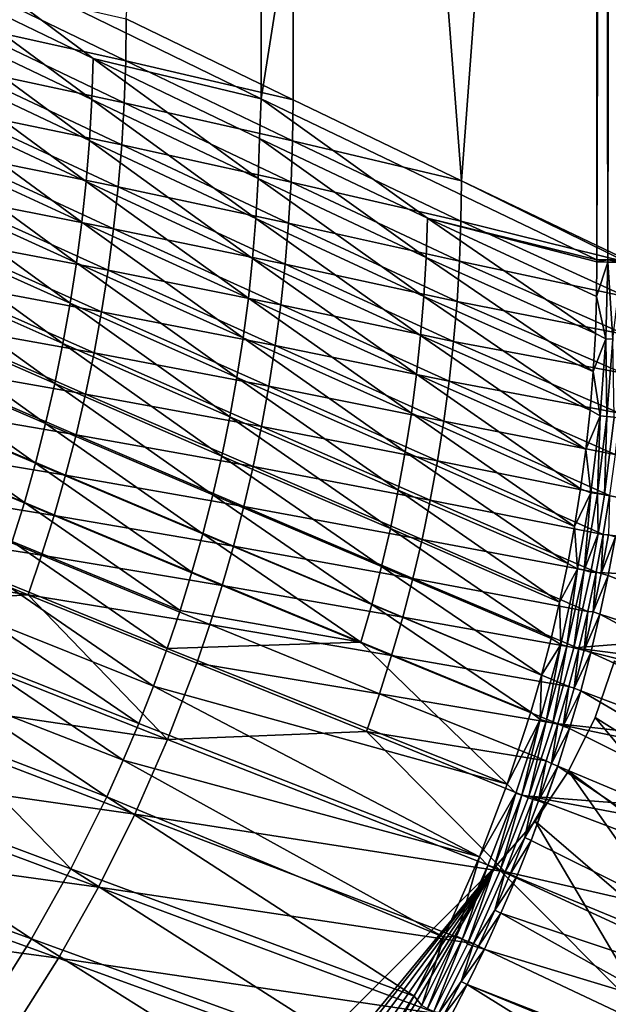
# Model space of a CAD drawing. Header units: metres. Extents: x -901 to 901, y -486 to 401.
# Tile 295 of 375: x 787 to 838, y -265 to -180. Entities that reach past the tile are written whole.
import ezdxf

# ---------------------------------------------------------------- set-up
doc = ezdxf.new("R2010")
doc.units = ezdxf.units.M

msp = doc.modelspace()

# ---------------------------------------------------------------- linework, layer by layer
at = {"layer": 'top0'}
for points in [[(807.81427, -186.512253, -84.510384), (807.810669, -0.734328, -84.516914), (779.062195, -172.484192, -137.240234)], [(796.040344, -179.513977, -112.212044), (810.437317, -0.734328, -85.966187), (810.593323, -186.585587, -85.683578)], [(837.088196, -0.734328, -32.084431), (807.810669, -0.734328, -84.516914), (807.81427, -186.512253, -84.510384)], [(837.088196, -200.543762, -32.084431), (837.088196, -0.734328, -32.084431), (807.81427, -186.512253, -84.510384)], [(810.437317, -0.734328, -85.966187), (825.280334, -193.659042, -59.229591), (810.593323, -186.585587, -85.683578)], [(810.437317, -0.734328, -85.966187), (839.700134, -0.734328, -33.560173), (825.280334, -193.659042, -59.229591)], [(839.700134, -0.734328, -33.560173), (839.700134, -200.543762, -33.560173), (825.280334, -193.659042, -59.229591)], [(837.088196, -0.734328, -32.084431), (837.088196, -200.543762, -32.084431), (837.69043, -0.734328, -31.209976)], [(837.088196, -200.543762, -32.084431), (838.047302, -200.543762, -30.816235), (837.69043, -0.734328, -31.209976)], [(837.69043, -0.734328, -31.209976), (838.047302, -200.543762, -30.816235), (838.437744, -0.734328, -30.4557)], [(838.047302, -200.543762, -30.816235), (839.306519, -200.543762, -29.845343), (838.437744, -0.734328, -30.4557)], [(778.786743, -176.025574, -137.674316), (793.159607, -182.98938, -111.138824), (779.062195, -172.484192, -137.240234)], [(779.062195, -172.484192, -137.240234), (793.159607, -182.98938, -111.138824), (807.81427, -186.512253, -84.510384)], [(778.664612, -179.68544, -137.663467), (793.039673, -186.565002, -111.127991), (778.786743, -176.025574, -137.674316)], [(793.039673, -186.565002, -111.127991), (793.159607, -182.98938, -111.138824), (778.786743, -176.025574, -137.674316)], [(781.578247, -176.206039, -138.812912), (795.997253, -183.190628, -112.211182), (781.445129, -179.962677, -138.813461)], [(781.578247, -176.206039, -138.812912), (796.040344, -179.513977, -112.212044), (795.997253, -183.190628, -112.211182)], [(778.455078, -183.341064, -137.655121), (792.833984, -190.136627, -111.119339), (778.664612, -179.68544, -137.663467)], [(792.833984, -190.136627, -111.119339), (793.039673, -186.565002, -111.127991), (778.664612, -179.68544, -137.663467)], [(781.445129, -179.962677, -138.813461), (795.86615, -186.862122, -112.21183), (781.222473, -183.711456, -138.815811)], [(795.997253, -183.190628, -112.211182), (795.86615, -186.862122, -112.21183), (781.445129, -179.962677, -138.813461)], [(796.040344, -179.513977, -112.212044), (810.593323, -186.585587, -85.683578), (795.997253, -183.190628, -112.211182)], [(778.158569, -186.988861, -137.649292), (792.542847, -193.700989, -111.1129), (778.455078, -183.341064, -137.655121)], [(792.542847, -193.700989, -111.1129), (792.833984, -190.136627, -111.119339), (778.455078, -183.341064, -137.655121)], [(780.9104, -187.450241, -138.819885), (781.222473, -183.711456, -138.815811), (795.647156, -190.526367, -112.213966)], [(781.222473, -183.711456, -138.815811), (795.86615, -186.862122, -112.21183), (795.647156, -190.526367, -112.213966)], [(793.159607, -182.98938, -111.138824), (793.039673, -186.565002, -111.127991), (807.553101, -193.445679, -84.672424)], [(793.159607, -182.98938, -111.138824), (807.671082, -189.954071, -84.683388), (807.81427, -186.512253, -84.510384)], [(807.671082, -189.954071, -84.683388), (793.159607, -182.98938, -111.138824), (807.553101, -193.445679, -84.672424)], [(795.86615, -186.862122, -112.21183), (795.997253, -183.190628, -112.211182), (810.550598, -190.176636, -85.683083)], [(795.997253, -183.190628, -112.211182), (810.593323, -186.585587, -85.683578), (810.550598, -190.176636, -85.683083)], [(777.775269, -190.625504, -137.646027), (792.166565, -197.255035, -111.108681), (778.158569, -186.988861, -137.649292)], [(792.166565, -197.255035, -111.108681), (792.542847, -193.700989, -111.1129), (778.158569, -186.988861, -137.649292)], [(793.039673, -186.565002, -111.127991), (792.833984, -190.136627, -111.119339), (807.350952, -196.933594, -84.663261)], [(807.553101, -193.445679, -84.672424), (793.039673, -186.565002, -111.127991), (807.350952, -196.933594, -84.663261)], [(795.647156, -190.526367, -112.213966), (795.86615, -186.862122, -112.21183), (810.421387, -193.763321, -85.683708)], [(795.86615, -186.862122, -112.21183), (810.550598, -190.176636, -85.683083), (810.421387, -193.763321, -85.683708)], [(807.81427, -186.512253, -84.510384), (807.671082, -189.954071, -84.683388), (822.317627, -196.920303, -58.304752)], [(837.088196, -200.543762, -32.084431), (807.81427, -186.512253, -84.510384), (822.317627, -196.920303, -58.304752)], [(810.593323, -186.585587, -85.683578), (825.280334, -193.659042, -59.229591), (810.550598, -190.176636, -85.683083)], [(795.340271, -194.181244, -112.217529), (780.508972, -191.176895, -138.825653), (780.9104, -187.450241, -138.819885)], [(795.647156, -190.526367, -112.213966), (795.340271, -194.181244, -112.217529), (780.9104, -187.450241, -138.819885)], [(792.833984, -190.136627, -111.119339), (792.542847, -193.700989, -111.1129), (807.064819, -200.414993, -84.655922)], [(807.350952, -196.933594, -84.663261), (792.833984, -190.136627, -111.119339), (807.064819, -200.414993, -84.655922)], [(810.20575, -197.343582, -85.68541), (795.340271, -194.181244, -112.217529), (795.647156, -190.526367, -112.213966)], [(810.421387, -193.763321, -85.683708), (810.20575, -197.343582, -85.68541), (795.647156, -190.526367, -112.213966)], [(807.553101, -193.445679, -84.672424), (822.201416, -200.32811, -58.293579), (807.671082, -189.954071, -84.683388)], [(807.671082, -189.954071, -84.683388), (822.201416, -200.32811, -58.293579), (822.317627, -196.920303, -58.304752)], [(810.421387, -193.763321, -85.683708), (810.550598, -190.176636, -85.683083), (825.238037, -197.164627, -59.229359)], [(810.550598, -190.176636, -85.683083), (825.280334, -193.659042, -59.229591), (825.238037, -197.164627, -59.229359)], [(777.30542, -194.249084, -137.645233), (791.705261, -200.79689, -111.106644), (777.775269, -190.625504, -137.646027)], [(791.705261, -200.79689, -111.106644), (792.166565, -197.255035, -111.108681), (777.775269, -190.625504, -137.646027)], [(794.94574, -197.824677, -112.222496), (780.018494, -194.889282, -138.833069), (780.508972, -191.176895, -138.825653)], [(795.340271, -194.181244, -112.217529), (794.94574, -197.824677, -112.222496), (780.508972, -191.176895, -138.825653)], [(792.542847, -193.700989, -111.1129), (792.166565, -197.255035, -111.108681), (806.695007, -203.887207, -84.650414)], [(807.064819, -200.414993, -84.655922), (792.542847, -193.700989, -111.1129), (806.695007, -203.887207, -84.650414)], [(807.350952, -196.933594, -84.663261), (822.002502, -203.732605, -58.283779), (807.553101, -193.445679, -84.672424)], [(822.002502, -203.732605, -58.283779), (822.201416, -200.32811, -58.293579), (807.553101, -193.445679, -84.672424)], [(810.20575, -197.343582, -85.68541), (810.421387, -193.763321, -85.683708), (825.110535, -200.66687, -59.229725)], [(825.110535, -200.66687, -59.229725), (810.421387, -193.763321, -85.683708), (825.238037, -197.164627, -59.229359)], [(825.280334, -193.659042, -59.229591), (839.700317, -200.73085, -33.559574), (825.238037, -197.164627, -59.229359)], [(825.280334, -193.659042, -59.229591), (839.700134, -200.543762, -33.560173), (839.700317, -200.73085, -33.559574)], [(776.749084, -197.858063, -137.646866), (791.159058, -204.324936, -111.106728), (777.30542, -194.249084, -137.645233)], [(791.159058, -204.324936, -111.106728), (791.705261, -200.79689, -111.106644), (777.30542, -194.249084, -137.645233)], [(779.439087, -198.585312, -138.842056), (780.018494, -194.889282, -138.833069), (794.463684, -201.454559, -112.228813)], [(780.018494, -194.889282, -138.833069), (794.94574, -197.824677, -112.222496), (794.463684, -201.454559, -112.228813)], [(809.903687, -200.915329, -85.688164), (794.94574, -197.824677, -112.222496), (795.340271, -194.181244, -112.217529)], [(810.20575, -197.343582, -85.68541), (809.903687, -200.915329, -85.688164), (795.340271, -194.181244, -112.217529)], [(792.166565, -197.255035, -111.108681), (791.705261, -200.79689, -111.106644), (806.241516, -207.348358, -84.646698)], [(806.695007, -203.887207, -84.650414), (792.166565, -197.255035, -111.108681), (806.241516, -207.348358, -84.646698)], [(807.064819, -200.414993, -84.655922), (821.721008, -207.131516, -58.275372), (807.350952, -196.933594, -84.663261)], [(821.721008, -207.131516, -58.275372), (822.002502, -203.732605, -58.283779), (807.350952, -196.933594, -84.663261)], [(809.903687, -200.915329, -85.688164), (810.20575, -197.343582, -85.68541), (824.897949, -204.163727, -59.230671)], [(824.897949, -204.163727, -59.230671), (810.20575, -197.343582, -85.68541), (825.110535, -200.66687, -59.229725)], [(822.317627, -196.920303, -58.304752), (822.201416, -200.32811, -58.293579), (836.959534, -206.966263, -32.045387)], [(836.959534, -206.966263, -32.045387), (837.062622, -203.728836, -32.064236), (822.317627, -196.920303, -58.304752)], [(837.062622, -203.728836, -32.064236), (837.088806, -200.727341, -32.083122), (822.317627, -196.920303, -58.304752)], [(822.317627, -196.920303, -58.304752), (837.088806, -200.727341, -32.083122), (837.088196, -200.543762, -32.084431)], [(825.238037, -197.164627, -59.229359), (839.667725, -203.758987, -33.551956), (825.110535, -200.66687, -59.229725)], [(825.238037, -197.164627, -59.229359), (839.700317, -200.73085, -33.559574), (839.667725, -203.758987, -33.551956)], [(776.106384, -201.450867, -137.650848), (790.528076, -207.837601, -111.108864), (776.749084, -197.858063, -137.646866)], [(790.528076, -207.837601, -111.108864), (791.159058, -204.324936, -111.106728), (776.749084, -197.858063, -137.646866)], [(794.463684, -201.454559, -112.228813), (794.94574, -197.824677, -112.222496), (809.515442, -204.476486, -85.691933)], [(794.94574, -197.824677, -112.222496), (809.903687, -200.915329, -85.688164), (809.515442, -204.476486, -85.691933)], [(778.771118, -202.262833, -138.852615), (779.439087, -198.585312, -138.842056), (793.89447, -205.068802, -112.236443)], [(779.439087, -198.585312, -138.842056), (794.463684, -201.454559, -112.228813), (793.89447, -205.068802, -112.236443)], [(791.705261, -200.79689, -111.106644), (791.159058, -204.324936, -111.106728), (805.704651, -210.796753, -84.644745)], [(806.241516, -207.348358, -84.646698), (791.705261, -200.79689, -111.106644), (805.704651, -210.796753, -84.644745)], [(806.695007, -203.887207, -84.650414), (821.357056, -210.522659, -58.268368), (807.064819, -200.414993, -84.655922)], [(821.357056, -210.522659, -58.268368), (821.721008, -207.131516, -58.275372), (807.064819, -200.414993, -84.655922)], [(809.515442, -204.476486, -85.691933), (809.903687, -200.915329, -85.688164), (824.600342, -207.653137, -59.232174)], [(824.600342, -207.653137, -59.232174), (809.903687, -200.915329, -85.688164), (824.897949, -204.163727, -59.230671)], [(822.002502, -203.732605, -58.283779), (836.773865, -210.269012, -32.027748), (822.201416, -200.32811, -58.293579)], [(822.201416, -200.32811, -58.293579), (836.773865, -210.269012, -32.027748), (836.959534, -206.966263, -32.045387)], [(825.110535, -200.66687, -59.229725), (839.55719, -207.049072, -33.544289), (824.897949, -204.163727, -59.230671)], [(839.667725, -203.758987, -33.551956), (839.55719, -207.049072, -33.544289), (825.110535, -200.66687, -59.229725)], [(837.088806, -200.727341, -32.083122), (837.062622, -203.728836, -32.064236), (838.047729, -200.730713, -30.815765)], [(837.062622, -203.728836, -32.064236), (837.886597, -207.442963, -30.804468), (838.047729, -200.730713, -30.815765)], [(837.088196, -200.543762, -32.084431), (837.088806, -200.727341, -32.083122), (838.047302, -200.543762, -30.816235)], [(837.088806, -200.727341, -32.083122), (838.047729, -200.730713, -30.815765), (838.047302, -200.543762, -30.816235)], [(838.047729, -200.730713, -30.815765), (837.886597, -207.442963, -30.804468), (838.474731, -207.472656, -30.287724)], [(838.047302, -200.543762, -30.816235), (838.047729, -200.730713, -30.815765), (839.306335, -200.734329, -29.845451)], [(839.306335, -200.734329, -29.845451), (839.306519, -200.543762, -29.845343), (838.047302, -200.543762, -30.816235)], [(838.474731, -207.472656, -30.287724), (839.306335, -200.734329, -29.845451), (838.047729, -200.730713, -30.815765)], [(776.106384, -201.450867, -137.650848), (775.377319, -205.025894, -137.65712), (789.812439, -211.333237, -111.113022)], [(790.528076, -207.837601, -111.108864), (776.106384, -201.450867, -137.650848), (789.812439, -211.333237, -111.113022)], [(793.89447, -205.068802, -112.236443), (794.463684, -201.454559, -112.228813), (809.041199, -208.024994, -85.696693)], [(794.463684, -201.454559, -112.228813), (809.515442, -204.476486, -85.691933), (809.041199, -208.024994, -85.696693)], [(793.23822, -208.665329, -112.245346), (778.014954, -205.919754, -138.864655), (778.771118, -202.262833, -138.852615)], [(793.89447, -205.068802, -112.236443), (793.23822, -208.665329, -112.245346), (778.771118, -202.262833, -138.852615)], [(791.159058, -204.324936, -111.106728), (790.528076, -207.837601, -111.108864), (805.084473, -214.230743, -84.644501)], [(805.704651, -210.796753, -84.644745), (791.159058, -204.324936, -111.106728), (805.084473, -214.230743, -84.644501)], [(806.241516, -207.348358, -84.646698), (820.910767, -213.904114, -58.262745), (806.695007, -203.887207, -84.650414)], [(820.910767, -213.904114, -58.262745), (821.357056, -210.522659, -58.268368), (806.695007, -203.887207, -84.650414)], [(821.721008, -207.131516, -58.275372), (836.5, -213.640274, -32.011375), (822.002502, -203.732605, -58.283779)], [(836.5, -213.640274, -32.011375), (836.773865, -210.269012, -32.027748), (822.002502, -203.732605, -58.283779)], [(824.897949, -204.163727, -59.230671), (839.361267, -210.435532, -33.537045), (824.600342, -207.653137, -59.232174)], [(839.55719, -207.049072, -33.544289), (839.361267, -210.435532, -33.537045), (824.897949, -204.163727, -59.230671)], [(837.062622, -203.728836, -32.064236), (836.959534, -206.966263, -32.045387), (837.886597, -207.442963, -30.804468)], [(789.012268, -214.809982, -111.119141), (775.377319, -205.025894, -137.65712), (774.562134, -208.581284, -137.665619)], [(775.377319, -205.025894, -137.65712), (789.012268, -214.809982, -111.119141), (789.812439, -211.333237, -111.113022)], [(808.481262, -211.558792, -85.7024), (793.23822, -208.665329, -112.245346), (793.89447, -205.068802, -112.236443)], [(809.041199, -208.024994, -85.696693), (808.481262, -211.558792, -85.7024), (793.89447, -205.068802, -112.236443)], [(809.041199, -208.024994, -85.696693), (809.515442, -204.476486, -85.691933), (824.217957, -211.133026, -59.234226)], [(824.217957, -211.133026, -59.234226), (809.515442, -204.476486, -85.691933), (824.600342, -207.653137, -59.232174)], [(792.495483, -212.242081, -112.25547), (777.170898, -209.554001, -138.878128), (778.014954, -205.919754, -138.864655)], [(793.23822, -208.665329, -112.245346), (792.495483, -212.242081, -112.25547), (778.014954, -205.919754, -138.864655)], [(805.704651, -210.796753, -84.644745), (820.382385, -217.274124, -58.258472), (806.241516, -207.348358, -84.646698)], [(820.382385, -217.274124, -58.258472), (820.910767, -213.904114, -58.262745), (806.241516, -207.348358, -84.646698)], [(821.357056, -210.522659, -58.268368), (836.131409, -217.083603, -31.996319), (821.721008, -207.131516, -58.275372)], [(836.131409, -217.083603, -31.996319), (836.5, -213.640274, -32.011375), (821.721008, -207.131516, -58.275372)], [(824.600342, -207.653137, -59.232174), (839.071411, -213.926483, -33.530258), (824.217957, -211.133026, -59.234226)], [(839.361267, -210.435532, -33.537045), (839.071411, -213.926483, -33.530258), (824.600342, -207.653137, -59.232174)], [(836.959534, -206.966263, -32.045387), (836.773865, -210.269012, -32.027748), (837.886597, -207.442963, -30.804468)], [(837.886597, -207.442963, -30.804468), (836.773865, -210.269012, -32.027748), (837.391479, -214.154984, -30.794786)], [(837.970581, -214.212158, -30.286932), (837.886597, -207.442963, -30.804468), (837.391479, -214.154984, -30.794786)], [(837.886597, -207.442963, -30.804468), (837.970581, -214.212158, -30.286932), (838.474731, -207.472656, -30.287724)], [(838.474731, -207.472656, -30.287724), (837.970581, -214.212158, -30.286932), (838.615112, -214.274445, -29.859097)], [(773.66095, -212.115051, -137.676315), (788.127808, -218.265915, -111.12719), (774.562134, -208.581284, -137.665619)], [(788.127808, -218.265915, -111.12719), (789.012268, -214.809982, -111.119141), (774.562134, -208.581284, -137.665619)], [(790.528076, -207.837601, -111.108864), (789.812439, -211.333237, -111.113022), (804.381104, -217.648605, -84.645927)], [(805.084473, -214.230743, -84.644501), (790.528076, -207.837601, -111.108864), (804.381104, -217.648605, -84.645927)], [(808.481262, -211.558792, -85.7024), (809.041199, -208.024994, -85.696693), (823.750977, -214.601364, -59.236805)], [(823.750977, -214.601364, -59.236805), (809.041199, -208.024994, -85.696693), (824.217957, -211.133026, -59.234226)], [(807.835938, -215.075806, -85.709038), (792.495483, -212.242081, -112.25547), (793.23822, -208.665329, -112.245346)], [(808.481262, -211.558792, -85.7024), (807.835938, -215.075806, -85.709038), (793.23822, -208.665329, -112.245346)], [(791.666504, -215.796982, -112.266785), (776.239502, -213.163452, -138.893021), (777.170898, -209.554001, -138.878128)], [(792.495483, -212.242081, -112.25547), (791.666504, -215.796982, -112.266785), (777.170898, -209.554001, -138.878128)], [(836.773865, -210.269012, -32.027748), (836.5, -213.640274, -32.011375), (837.391479, -214.154984, -30.794786)], [(805.084473, -214.230743, -84.644501), (819.772034, -220.630875, -58.255516), (805.704651, -210.796753, -84.644745)], [(819.772034, -220.630875, -58.255516), (820.382385, -217.274124, -58.258472), (805.704651, -210.796753, -84.644745)], [(820.910767, -213.904114, -58.262745), (835.675476, -220.505112, -31.982994), (821.357056, -210.522659, -58.268368)], [(835.675476, -220.505112, -31.982994), (836.131409, -217.083603, -31.996319), (821.357056, -210.522659, -58.268368)], [(824.217957, -211.133026, -59.234226), (838.677612, -217.531403, -33.523964), (823.750977, -214.601364, -59.236805)], [(839.071411, -213.926483, -33.530258), (838.677612, -217.531403, -33.523964), (824.217957, -211.133026, -59.234226)], [(789.812439, -211.333237, -111.113022), (789.012268, -214.809982, -111.119141), (803.594849, -221.048477, -84.648994)], [(804.381104, -217.648605, -84.645927), (789.812439, -211.333237, -111.113022), (803.594849, -221.048477, -84.648994)], [(807.835938, -215.075806, -85.709038), (808.481262, -211.558792, -85.7024), (823.199646, -218.056076, -59.239895)], [(823.199646, -218.056076, -59.239895), (808.481262, -211.558792, -85.7024), (823.750977, -214.601364, -59.236805)], [(772.67395, -215.625244, -137.689163), (787.159119, -221.699112, -111.137146), (773.66095, -212.115051, -137.676315)], [(787.159119, -221.699112, -111.137146), (788.127808, -218.265915, -111.12719), (773.66095, -212.115051, -137.676315)], [(807.10553, -218.57402, -85.716568), (791.666504, -215.796982, -112.266785), (792.495483, -212.242081, -112.25547)], [(807.835938, -215.075806, -85.709038), (807.10553, -218.57402, -85.716568), (792.495483, -212.242081, -112.25547)], [(775.221252, -216.746078, -138.909241), (776.239502, -213.163452, -138.893021), (790.751831, -219.327988, -112.279243)], [(776.239502, -213.163452, -138.893021), (791.666504, -215.796982, -112.266785), (790.751831, -219.327988, -112.279243)], [(837.391479, -214.154984, -30.794786), (836.5, -213.640274, -32.011375), (836.131409, -217.083603, -31.996319)], [(804.381104, -217.648605, -84.645927), (819.079956, -223.972549, -58.253849), (805.084473, -214.230743, -84.644501)], [(819.079956, -223.972549, -58.253849), (819.772034, -220.630875, -58.255516), (805.084473, -214.230743, -84.644501)], [(820.382385, -217.274124, -58.258472), (835.148987, -223.810852, -31.97164), (820.910767, -213.904114, -58.262745)], [(835.148987, -223.810852, -31.97164), (835.675476, -220.505112, -31.982994), (820.910767, -213.904114, -58.262745)], [(823.750977, -214.601364, -59.236805), (838.193787, -221.090408, -33.518444), (823.199646, -218.056076, -59.239895)], [(838.677612, -217.531403, -33.523964), (838.193787, -221.090408, -33.518444), (823.750977, -214.601364, -59.236805)], [(837.391479, -214.154984, -30.794786), (836.131409, -217.083603, -31.996319), (836.565735, -220.847626, -30.786724)], [(837.13562, -220.931931, -30.28627), (837.391479, -214.154984, -30.794786), (836.565735, -220.847626, -30.786724)], [(837.13562, -220.931931, -30.28627), (837.970581, -214.212158, -30.286932), (837.391479, -214.154984, -30.794786)], [(837.13562, -220.931931, -30.28627), (837.767822, -221.024963, -29.86421), (837.970581, -214.212158, -30.286932)], [(837.970581, -214.212158, -30.286932), (837.767822, -221.024963, -29.86421), (838.615112, -214.274445, -29.859097)], [(838.615112, -214.274445, -29.859097), (837.767822, -221.024963, -29.86421), (887.293213, -230.21315, -0.803848)], [(802.725708, -224.428482, -84.653687), (789.012268, -214.809982, -111.119141), (788.127808, -218.265915, -111.12719)], [(789.012268, -214.809982, -111.119141), (802.725708, -224.428482, -84.653687), (803.594849, -221.048477, -84.648994)], [(807.10553, -218.57402, -85.716568), (807.835938, -215.075806, -85.709038), (822.56427, -221.495148, -59.243477)], [(822.56427, -221.495148, -59.243477), (807.835938, -215.075806, -85.709038), (823.199646, -218.056076, -59.239895)], [(787.159119, -221.699112, -111.137146), (772.67395, -215.625244, -137.689163), (786.106506, -225.107605, -111.148964)], [(790.751831, -219.327988, -112.279243), (791.666504, -215.796982, -112.266785), (806.290466, -222.051392, -85.72496)], [(791.666504, -215.796982, -112.266785), (807.10553, -218.57402, -85.716568), (806.290466, -222.051392, -85.72496)], [(789.752014, -222.833069, -112.292801), (774.116699, -220.299789, -138.926773), (775.221252, -216.746078, -138.909241)], [(790.751831, -219.327988, -112.279243), (789.752014, -222.833069, -112.292801), (775.221252, -216.746078, -138.909241)], [(836.131409, -217.083603, -31.996319), (835.675476, -220.505112, -31.982994), (836.565735, -220.847626, -30.786724)], [(803.594849, -221.048477, -84.648994), (818.306274, -227.297302, -58.253456), (804.381104, -217.648605, -84.645927)], [(818.306274, -227.297302, -58.253456), (819.079956, -223.972549, -58.253849), (804.381104, -217.648605, -84.645927)], [(819.772034, -220.630875, -58.255516), (834.554138, -227.030457, -31.961996), (820.382385, -217.274124, -58.258472)], [(834.554138, -227.030457, -31.961996), (835.148987, -223.810852, -31.97164), (820.382385, -217.274124, -58.258472)], [(823.199646, -218.056076, -59.239895), (837.64386, -224.48114, -33.513824), (822.56427, -221.495148, -59.243477)], [(838.193787, -221.090408, -33.518444), (837.64386, -224.48114, -33.513824), (823.199646, -218.056076, -59.239895)], [(787.159119, -221.699112, -111.137146), (801.773987, -227.786713, -84.659973), (788.127808, -218.265915, -111.12719)], [(801.773987, -227.786713, -84.659973), (802.725708, -224.428482, -84.653687), (788.127808, -218.265915, -111.12719)], [(806.290466, -222.051392, -85.72496), (807.10553, -218.57402, -85.716568), (821.845337, -224.91655, -59.247536)], [(821.845337, -224.91655, -59.247536), (807.10553, -218.57402, -85.716568), (822.56427, -221.495148, -59.243477)], [(805.391296, -225.505875, -85.734177), (789.752014, -222.833069, -112.292801), (790.751831, -219.327988, -112.279243)], [(806.290466, -222.051392, -85.72496), (805.391296, -225.505875, -85.734177), (790.751831, -219.327988, -112.279243)], [(788.66748, -226.310211, -112.307419), (772.926392, -223.822571, -138.945541), (774.116699, -220.299789, -138.926773)], [(789.752014, -222.833069, -112.292801), (788.66748, -226.310211, -112.307419), (774.116699, -220.299789, -138.926773)], [(819.079956, -223.972549, -58.253849), (833.845276, -230.395706, -31.953394), (819.772034, -220.630875, -58.255516)], [(833.845276, -230.395706, -31.953394), (834.554138, -227.030457, -31.961996), (819.772034, -220.630875, -58.255516)], [(836.565735, -220.847626, -30.786724), (835.675476, -220.505112, -31.982994), (835.148987, -223.810852, -31.97164)], [(803.594849, -221.048477, -84.648994), (802.725708, -224.428482, -84.653687), (817.451233, -230.603241, -58.254318)], [(818.306274, -227.297302, -58.253456), (803.594849, -221.048477, -84.648994), (817.451233, -230.603241, -58.254318)], [(822.56427, -221.495148, -59.243477), (837.025513, -227.775848, -33.509914), (821.845337, -224.91655, -59.247536)], [(837.64386, -224.48114, -33.513824), (837.025513, -227.775848, -33.509914), (822.56427, -221.495148, -59.243477)], [(836.565735, -220.847626, -30.786724), (835.148987, -223.810852, -31.97164), (835.41272, -227.50177, -30.780293)], [(835.973206, -227.612854, -30.28574), (836.565735, -220.847626, -30.786724), (835.41272, -227.50177, -30.780293)], [(835.973206, -227.612854, -30.28574), (837.13562, -220.931931, -30.28627), (836.565735, -220.847626, -30.786724)], [(835.973206, -227.612854, -30.28574), (837.209534, -224.437286, -29.866362), (837.13562, -220.931931, -30.28627)], [(837.209534, -224.437286, -29.866362), (837.767822, -221.024963, -29.86421), (837.13562, -220.931931, -30.28627)], [(887.293213, -230.21315, -0.803848), (837.767822, -221.024963, -29.86421), (837.209534, -224.437286, -29.866362)], [(837.64386, -224.48114, -33.513824), (838.193787, -221.090408, -33.518444), (838.108215, -224.522614, -32.921223)], [(786.106506, -225.107605, -111.148964), (800.739868, -231.121246, -84.667824), (787.159119, -221.699112, -111.137146)], [(800.739868, -231.121246, -84.667824), (801.773987, -227.786713, -84.659973), (787.159119, -221.699112, -111.137146)], [(805.391296, -225.505875, -85.734177), (806.290466, -222.051392, -85.72496), (821.043152, -228.318253, -59.252052)], [(821.043152, -228.318253, -59.252052), (806.290466, -222.051392, -85.72496), (821.845337, -224.91655, -59.247536)], [(804.408386, -228.935486, -85.744186), (788.66748, -226.310211, -112.307419), (789.752014, -222.833069, -112.292801)], [(805.391296, -225.505875, -85.734177), (804.408386, -228.935486, -85.744186), (789.752014, -222.833069, -112.292801)], [(772.926392, -223.822571, -138.945541), (787.498962, -229.757385, -112.323059), (771.651062, -227.312393, -138.965515)], [(788.66748, -226.310211, -112.307419), (787.498962, -229.757385, -112.323059), (772.926392, -223.822571, -138.945541)], [(818.306274, -227.297302, -58.253456), (833.098511, -233.554016, -31.946688), (819.079956, -223.972549, -58.253849)], [(833.098511, -233.554016, -31.946688), (833.845276, -230.395706, -31.953394), (819.079956, -223.972549, -58.253849)], [(835.148987, -223.810852, -31.97164), (834.554138, -227.030457, -31.961996), (835.41272, -227.50177, -30.780293)], [(816.514954, -233.888519, -58.256424), (802.725708, -224.428482, -84.653687), (801.773987, -227.786713, -84.659973)], [(802.725708, -224.428482, -84.653687), (816.514954, -233.888519, -58.256424), (817.451233, -230.603241, -58.254318)], [(821.845337, -224.91655, -59.247536), (836.295227, -231.196991, -33.506466), (821.043152, -228.318253, -59.252052)], [(837.025513, -227.775848, -33.509914), (836.295227, -231.196991, -33.506466), (821.845337, -224.91655, -59.247536)], [(836.579956, -227.764771, -29.868177), (837.209534, -224.437286, -29.866362), (835.973206, -227.612854, -30.28574)], [(837.209534, -224.437286, -29.866362), (836.579956, -227.764771, -29.868177), (887.293213, -230.21315, -0.803848)], [(837.025513, -227.775848, -33.509914), (837.64386, -224.48114, -33.513824), (837.480286, -227.891617, -32.920643)], [(837.480286, -227.891617, -32.920643), (837.64386, -224.48114, -33.513824), (838.108215, -224.522614, -32.921223)], [(838.705444, -224.694992, -32.464188), (837.480286, -227.891617, -32.920643), (838.108215, -224.522614, -32.921223)], [(838.705444, -224.694992, -32.464188), (838.072083, -228.07637, -32.465992), (837.480286, -227.891617, -32.920643)], [(885.419678, -246.937363, -3.399924), (838.072083, -228.07637, -32.465992), (838.705444, -224.694992, -32.464188)], [(799.623413, -234.430222, -84.677231), (786.106506, -225.107605, -111.148964), (784.970093, -228.489502, -111.162621)], [(786.106506, -225.107605, -111.148964), (799.623413, -234.430222, -84.677231), (800.739868, -231.121246, -84.667824)], [(804.408386, -228.935486, -85.744186), (805.391296, -225.505875, -85.734177), (820.158203, -231.698242, -59.257011)], [(820.158203, -231.698242, -59.257011), (805.391296, -225.505875, -85.734177), (821.043152, -228.318253, -59.252052)], [(803.342468, -232.338226, -85.754967), (787.498962, -229.757385, -112.323059), (788.66748, -226.310211, -112.307419)], [(804.408386, -228.935486, -85.744186), (803.342468, -232.338226, -85.754967), (788.66748, -226.310211, -112.307419)], [(771.651062, -227.312393, -138.965515), (787.498962, -229.757385, -112.323059), (770.291382, -230.767258, -138.986649)], [(817.451233, -230.603241, -58.254318), (832.254639, -236.775528, -31.941214), (818.306274, -227.297302, -58.253456)], [(832.254639, -236.775528, -31.941214), (833.098511, -233.554016, -31.946688), (818.306274, -227.297302, -58.253456)], [(835.41272, -227.50177, -30.780293), (834.554138, -227.030457, -31.961996), (833.845276, -230.395706, -31.953394)], [(835.41272, -227.50177, -30.780293), (833.845276, -230.395706, -31.953394), (833.93573, -234.098236, -30.775509)], [(834.486694, -234.23587, -30.285343), (835.41272, -227.50177, -30.780293), (833.93573, -234.098236, -30.775509)], [(834.486694, -234.23587, -30.285343), (835.973206, -227.612854, -30.28574), (835.41272, -227.50177, -30.780293)], [(800.739868, -231.121246, -84.667824), (816.514954, -233.888519, -58.256424), (801.773987, -227.786713, -84.659973)], [(821.043152, -228.318253, -59.252052), (835.521484, -234.432297, -33.503765), (820.158203, -231.698242, -59.257011)], [(836.295227, -231.196991, -33.506466), (835.521484, -234.432297, -33.503765), (821.043152, -228.318253, -59.252052)], [(835.075623, -234.382751, -29.870964), (835.973206, -227.612854, -30.28574), (834.486694, -234.23587, -30.285343)], [(835.075623, -234.382751, -29.870964), (836.579956, -227.764771, -29.868177), (835.973206, -227.612854, -30.28574)], [(836.579956, -227.764771, -29.868177), (835.075623, -234.382751, -29.870964), (887.293213, -230.21315, -0.803848)], [(836.295227, -231.196991, -33.506466), (837.025513, -227.775848, -33.509914), (836.770569, -231.246048, -32.920147)], [(836.770569, -231.246048, -32.920147), (837.025513, -227.775848, -33.509914), (837.480286, -227.891617, -32.920643)], [(838.072083, -228.07637, -32.465992), (836.770569, -231.246048, -32.920147), (837.480286, -227.891617, -32.920643)], [(838.072083, -228.07637, -32.465992), (837.356201, -231.441254, -32.467522), (836.770569, -231.246048, -32.920147)], [(838.072083, -228.07637, -32.465992), (885.419678, -246.937363, -3.399924), (837.356201, -231.441254, -32.467522)], [(798.424927, -237.7117, -84.688156), (784.970093, -228.489502, -111.162621), (783.75, -231.842865, -111.17807)], [(798.424927, -237.7117, -84.688156), (799.623413, -234.430222, -84.677231), (784.970093, -228.489502, -111.162621)], [(803.342468, -232.338226, -85.754967), (804.408386, -228.935486, -85.744186), (819.19104, -235.05452, -59.262394)], [(819.19104, -235.05452, -59.262394), (804.408386, -228.935486, -85.744186), (820.158203, -231.698242, -59.257011)], [(787.498962, -229.757385, -112.323059), (799.652466, -242.365387, -85.79158), (770.291382, -230.767258, -138.986649)], [(803.342468, -232.338226, -85.754967), (802.194031, -235.712097, -85.766479), (787.498962, -229.757385, -112.323059)], [(802.194031, -235.712097, -85.766479), (799.652466, -242.365387, -85.79158), (787.498962, -229.757385, -112.323059)], [(770.291382, -230.767258, -138.986649), (799.652466, -242.365387, -85.79158), (767.322083, -237.564148, -139.032166)], [(816.514954, -233.888519, -58.256424), (831.333374, -239.974854, -31.937141), (817.451233, -230.603241, -58.254318)], [(831.333374, -239.974854, -31.937141), (832.254639, -236.775528, -31.941214), (817.451233, -230.603241, -58.254318)], [(833.845276, -230.395706, -31.953394), (833.098511, -233.554016, -31.946688), (833.93573, -234.098236, -30.775509)], [(835.075623, -234.382751, -29.870964), (885.311462, -240.790527, -0.803848), (887.293213, -230.21315, -0.803848)], [(799.623413, -234.430222, -84.677231), (816.514954, -233.888519, -58.256424), (800.739868, -231.121246, -84.667824)], [(820.158203, -231.698242, -59.257011), (834.645813, -237.740021, -33.501572), (819.19104, -235.05452, -59.262394)], [(835.521484, -234.432297, -33.503765), (834.645813, -237.740021, -33.501572), (820.158203, -231.698242, -59.257011)], [(835.521484, -234.432297, -33.503765), (836.295227, -231.196991, -33.506466), (835.97937, -234.583466, -32.919727)], [(835.97937, -234.583466, -32.919727), (836.295227, -231.196991, -33.506466), (836.770569, -231.246048, -32.920147)], [(837.356201, -231.441254, -32.467522), (835.97937, -234.583466, -32.919727), (836.770569, -231.246048, -32.920147)], [(837.356201, -231.441254, -32.467522), (836.558411, -234.787659, -32.468777), (835.97937, -234.583466, -32.919727)], [(837.356201, -231.441254, -32.467522), (882.92395, -255.96434, -3.399924), (836.558411, -234.787659, -32.468777)], [(885.419678, -246.937363, -3.399924), (882.92395, -255.96434, -3.399924), (837.356201, -231.441254, -32.467522)], [(782.446411, -235.165741, -111.19529), (797.144531, -240.963806, -84.700577), (783.75, -231.842865, -111.17807)], [(797.144531, -240.963806, -84.700577), (798.424927, -237.7117, -84.688156), (783.75, -231.842865, -111.17807)], [(802.194031, -235.712097, -85.766479), (803.342468, -232.338226, -85.754967), (818.142212, -238.385132, -59.268185)], [(818.142212, -238.385132, -59.268185), (803.342468, -232.338226, -85.754967), (819.19104, -235.05452, -59.262394)], [(799.623413, -234.430222, -84.677231), (829.269165, -246.280731, -31.933134), (816.514954, -233.888519, -58.256424)], [(829.269165, -246.280731, -31.933134), (831.333374, -239.974854, -31.937141), (816.514954, -233.888519, -58.256424)], [(833.93573, -234.098236, -30.775509), (832.254639, -236.775528, -31.941214), (832.138062, -240.617905, -30.772385)], [(832.679504, -240.781891, -30.285084), (833.93573, -234.098236, -30.775509), (832.138062, -240.617905, -30.772385)], [(833.93573, -234.098236, -30.775509), (833.098511, -233.554016, -31.946688), (832.254639, -236.775528, -31.941214)], [(832.679504, -240.781891, -30.285084), (834.486694, -234.23587, -30.285343), (833.93573, -234.098236, -30.775509)], [(833.248291, -240.941315, -29.872656), (834.486694, -234.23587, -30.285343), (832.679504, -240.781891, -30.285084)], [(833.248291, -240.941315, -29.872656), (835.075623, -234.382751, -29.870964), (834.486694, -234.23587, -30.285343)], [(833.248291, -240.941315, -29.872656), (883.954773, -246.598083, -0.803848), (835.075623, -234.382751, -29.870964)], [(883.954773, -246.598083, -0.803848), (885.311462, -240.790527, -0.803848), (835.075623, -234.382751, -29.870964)], [(782.446411, -235.165741, -111.19529), (781.059692, -238.456207, -111.214241), (795.782532, -244.184616, -84.714478)], [(797.144531, -240.963806, -84.700577), (782.446411, -235.165741, -111.19529), (795.782532, -244.184616, -84.714478)], [(829.269165, -246.280731, -31.933134), (799.623413, -234.430222, -84.677231), (798.424927, -237.7117, -84.688156)], [(819.19104, -235.05452, -59.262394), (833.692993, -241.016785, -33.499966), (818.142212, -238.385132, -59.268185)], [(834.645813, -237.740021, -33.501572), (833.692993, -241.016785, -33.499966), (819.19104, -235.05452, -59.262394)], [(834.645813, -237.740021, -33.501572), (835.521484, -234.432297, -33.503765), (835.107117, -237.901505, -32.919388)], [(835.107117, -237.901505, -32.919388), (835.521484, -234.432297, -33.503765), (835.97937, -234.583466, -32.919727)], [(836.558411, -234.787659, -32.468777), (835.107117, -237.901505, -32.919388), (835.97937, -234.583466, -32.919727)], [(836.558411, -234.787659, -32.468777), (835.679138, -238.113617, -32.469769), (835.107117, -237.901505, -32.919388)], [(882.92395, -255.96434, -3.399924), (835.679138, -238.113617, -32.469769), (836.558411, -234.787659, -32.468777)], [(799.652466, -242.365387, -85.79158), (802.194031, -235.712097, -85.766479), (817.01239, -241.68808, -59.274368)], [(817.01239, -241.68808, -59.274368), (802.194031, -235.712097, -85.766479), (818.142212, -238.385132, -59.268185)], [(832.254639, -236.775528, -31.941214), (831.333374, -239.974854, -31.937141), (832.138062, -240.617905, -30.772385)], [(767.322083, -237.564148, -139.032166), (796.78949, -248.879883, -85.819229), (764.025208, -244.197632, -139.08168)], [(799.652466, -242.365387, -85.79158), (796.78949, -248.879883, -85.819229), (767.322083, -237.564148, -139.032166)], [(826.855286, -252.604248, -31.934574), (798.424927, -237.7117, -84.688156), (797.144531, -240.963806, -84.700577)], [(826.855286, -252.604248, -31.934574), (829.269165, -246.280731, -31.933134), (798.424927, -237.7117, -84.688156)], [(833.692993, -241.016785, -33.499966), (834.645813, -237.740021, -33.501572), (834.154236, -241.197723, -32.919128)], [(834.154236, -241.197723, -32.919128), (834.645813, -237.740021, -33.501572), (835.107117, -237.901505, -32.919388)], [(781.059692, -238.456207, -111.214241), (779.590698, -241.712234, -111.234886), (794.339844, -247.372131, -84.729836)], [(795.782532, -244.184616, -84.714478), (781.059692, -238.456207, -111.214241), (794.339844, -247.372131, -84.729836)], [(818.142212, -238.385132, -59.268185), (832.673401, -244.233902, -33.498936), (817.01239, -241.68808, -59.274368)], [(833.692993, -241.016785, -33.499966), (832.673401, -244.233902, -33.498936), (818.142212, -238.385132, -59.268185)], [(835.679138, -238.113617, -32.469769), (834.154236, -241.197723, -32.919128), (835.107117, -237.901505, -32.919388)], [(835.679138, -238.113617, -32.469769), (834.719055, -241.41713, -32.470493), (834.154236, -241.197723, -32.919128)], [(880.22467, -264.190063, -3.399924), (834.719055, -241.41713, -32.470493), (835.679138, -238.113617, -32.469769)], [(882.92395, -255.96434, -3.399924), (880.22467, -264.190063, -3.399924), (835.679138, -238.113617, -32.469769)], [(832.138062, -240.617905, -30.772385), (831.333374, -239.974854, -31.937141), (829.269165, -246.280731, -31.933134)], [(795.782532, -244.184616, -84.714478), (826.855286, -252.604248, -31.934574), (797.144531, -240.963806, -84.700577)], [(832.138062, -240.617905, -30.772385), (829.269165, -246.280731, -31.933134), (830.023193, -247.041626, -30.770933)], [(830.554871, -247.231796, -30.284966), (832.138062, -240.617905, -30.772385), (830.023193, -247.041626, -30.770933)], [(830.554871, -247.231796, -30.284966), (832.679504, -240.781891, -30.285084), (832.138062, -240.617905, -30.772385)], [(831.146118, -247.301697, -29.873283), (832.679504, -240.781891, -30.285084), (830.554871, -247.231796, -30.284966)], [(831.146118, -247.301697, -29.873283), (833.248291, -240.941315, -29.872656), (832.679504, -240.781891, -30.285084)], [(831.146118, -247.301697, -29.873283), (882.727722, -251.24791, -0.803848), (833.248291, -240.941315, -29.872656)], [(832.673401, -244.233902, -33.498936), (833.692993, -241.016785, -33.499966), (833.121033, -244.469772, -32.918949)], [(833.121033, -244.469772, -32.918949), (833.692993, -241.016785, -33.499966), (834.154236, -241.197723, -32.919128)], [(834.719055, -241.41713, -32.470493), (833.121033, -244.469772, -32.918949), (834.154236, -241.197723, -32.919128)], [(882.727722, -251.24791, -0.803848), (883.954773, -246.598083, -0.803848), (833.248291, -240.941315, -29.872656)], [(779.590698, -241.712234, -111.234886), (761.717712, -242.620346, -137.864426), (791.217102, -253.63916, -84.764809)], [(794.339844, -247.372131, -84.729836), (779.590698, -241.712234, -111.234886), (791.217102, -253.63916, -84.764809)], [(829.086243, -253.90834, -33.499184), (799.652466, -242.365387, -85.79158), (817.01239, -241.68808, -59.274368)], [(832.673401, -244.233902, -33.498936), (831.516968, -247.595978, -33.498447), (817.01239, -241.68808, -59.274368)], [(817.01239, -241.68808, -59.274368), (831.516968, -247.595978, -33.498447), (829.086243, -253.90834, -33.499184)], [(834.719055, -241.41713, -32.470493), (833.678528, -244.696198, -32.470963), (833.121033, -244.469772, -32.918949)], [(834.719055, -241.41713, -32.470493), (880.22467, -264.190063, -3.399924), (833.678528, -244.696198, -32.470963)], [(787.7854, -259.748688, -84.805344), (761.717712, -242.620346, -137.864426), (758.15387, -248.993011, -137.926849)], [(761.717712, -242.620346, -137.864426), (787.7854, -259.748688, -84.805344), (791.217102, -253.63916, -84.764809)], [(796.78949, -248.879883, -85.819229), (799.652466, -242.365387, -85.79158), (829.086243, -253.90834, -33.499184)], [(764.025208, -244.197632, -139.08168), (793.611877, -255.240356, -85.849182), (760.408142, -250.652451, -139.134811)], [(796.78949, -248.879883, -85.819229), (793.611877, -255.240356, -85.849182), (764.025208, -244.197632, -139.08168)], [(794.339844, -247.372131, -84.729836), (823.753784, -259.60907, -31.942797), (795.782532, -244.184616, -84.714478)], [(823.753784, -259.60907, -31.942797), (826.855286, -252.604248, -31.934574), (795.782532, -244.184616, -84.714478)], [(833.678528, -244.696198, -32.470963), (876.619751, -273.58847, -3.399924), (831.358643, -251.173111, -32.471138)], [(831.358643, -251.173111, -32.471138), (832.558228, -247.948853, -32.471176), (833.678528, -244.696198, -32.470963)], [(831.516968, -247.595978, -33.498447), (832.673401, -244.233902, -33.498936), (832.008057, -247.71521, -32.91885)], [(832.008057, -247.71521, -32.91885), (832.673401, -244.233902, -33.498936), (833.121033, -244.469772, -32.918949)], [(833.678528, -244.696198, -32.470963), (832.008057, -247.71521, -32.91885), (833.121033, -244.469772, -32.918949)], [(833.678528, -244.696198, -32.470963), (832.558228, -247.948853, -32.471176), (832.008057, -247.71521, -32.91885)], [(880.22467, -264.190063, -3.399924), (876.619751, -273.58847, -3.399924), (833.678528, -244.696198, -32.470963)], [(829.269165, -246.280731, -31.933134), (826.855286, -252.604248, -31.934574), (830.023193, -247.041626, -30.770933)], [(830.023193, -247.041626, -30.770933), (826.855286, -252.604248, -31.934574), (827.594299, -253.350235, -30.771168)], [(828.116272, -253.566528, -30.28499), (830.023193, -247.041626, -30.770933), (827.594299, -253.350235, -30.771168)], [(828.116272, -253.566528, -30.28499), (830.554871, -247.231796, -30.284966), (830.023193, -247.041626, -30.770933)], [(828.644226, -253.807495, -29.872879), (830.554871, -247.231796, -30.284966), (828.116272, -253.566528, -30.28499)], [(828.644226, -253.807495, -29.872879), (831.146118, -247.301697, -29.873283), (830.554871, -247.231796, -30.284966)], [(791.217102, -253.63916, -84.764809), (821.166992, -264.755127, -31.95351), (794.339844, -247.372131, -84.729836)], [(821.166992, -264.755127, -31.95351), (823.753784, -259.60907, -31.942797), (794.339844, -247.372131, -84.729836)], [(878.28363, -265.150696, -0.803848), (831.146118, -247.301697, -29.873283), (828.644226, -253.807495, -29.872879)], [(829.086243, -253.90834, -33.499184), (831.516968, -247.595978, -33.498447), (830.815552, -250.931641, -32.918831)], [(830.815552, -250.931641, -32.918831), (831.516968, -247.595978, -33.498447), (832.008057, -247.71521, -32.91885)], [(832.558228, -247.948853, -32.471176), (830.815552, -250.931641, -32.918831), (832.008057, -247.71521, -32.91885)], [(832.558228, -247.948853, -32.471176), (831.358643, -251.173111, -32.471138), (830.815552, -250.931641, -32.918831)], [(878.28363, -265.150696, -0.803848), (881.120422, -256.717102, -0.803848), (831.146118, -247.301697, -29.873283)], [(881.120422, -256.717102, -0.803848), (882.727722, -251.24791, -0.803848), (831.146118, -247.301697, -29.873283)], [(784.054077, -265.684509, -84.85125), (787.7854, -259.748688, -84.805344), (758.15387, -248.993011, -137.926849)], [(793.611877, -255.240356, -85.849182), (796.78949, -248.879883, -85.819229), (826.323486, -260.169098, -33.502102)], [(826.323486, -260.169098, -33.502102), (796.78949, -248.879883, -85.819229), (829.086243, -253.90834, -33.499184)], [(760.408142, -250.652451, -139.134811), (790.126953, -261.431976, -85.88118), (756.479126, -256.913727, -139.191162)], [(793.611877, -255.240356, -85.849182), (790.126953, -261.431976, -85.88118), (760.408142, -250.652451, -139.134811)], [(829.543945, -254.116684, -32.918896), (829.086243, -253.90834, -33.499184), (830.815552, -250.931641, -32.918831)], [(831.358643, -251.173111, -32.471138), (829.543945, -254.116684, -32.918896), (830.815552, -250.931641, -32.918831)], [(829.543945, -254.116684, -32.918896), (831.358643, -251.173111, -32.471138), (830.080566, -254.367065, -32.470848)], [(876.619751, -273.58847, -3.399924), (830.080566, -254.367065, -32.470848), (831.358643, -251.173111, -32.471138)], [(826.855286, -252.604248, -31.934574), (823.753784, -259.60907, -31.942797), (824.855713, -259.525665, -30.773102)], [(826.855286, -252.604248, -31.934574), (824.855713, -259.525665, -30.773102), (827.594299, -253.350235, -30.771168)], [(787.7854, -259.748688, -84.805344), (817.841492, -270.669067, -31.971054), (791.217102, -253.63916, -84.764809)], [(817.841492, -270.669067, -31.971054), (821.166992, -264.755127, -31.95351), (791.217102, -253.63916, -84.764809)], [(827.594299, -253.350235, -30.771168), (824.855713, -259.525665, -30.773102), (825.367859, -259.768066, -30.28516)], [(825.367859, -259.768066, -30.28516), (828.116272, -253.566528, -30.28499), (827.594299, -253.350235, -30.771168)], [(825.802856, -260.232513, -29.871416), (828.116272, -253.566528, -30.28499), (825.367859, -259.768066, -30.28516)], [(825.802856, -260.232513, -29.871416), (828.644226, -253.807495, -29.872879), (828.116272, -253.566528, -30.28499)], [(874.420105, -274.93988, -0.803848), (828.644226, -253.807495, -29.872879), (825.802856, -260.232513, -29.871416)], [(826.323486, -260.169098, -33.502102), (829.086243, -253.90834, -33.499184), (828.193848, -257.268066, -32.919041)], [(829.086243, -253.90834, -33.499184), (829.543945, -254.116684, -32.918896), (828.193848, -257.268066, -32.919041)], [(828.193848, -257.268066, -32.919041), (829.543945, -254.116684, -32.918896), (830.080566, -254.367065, -32.470848)], [(874.420105, -274.93988, -0.803848), (878.28363, -265.150696, -0.803848), (828.644226, -253.807495, -29.872879)], [(828.193848, -257.268066, -32.919041), (830.080566, -254.367065, -32.470848), (828.724792, -257.528839, -32.47031)], [(830.080566, -254.367065, -32.470848), (876.619751, -273.58847, -3.399924), (828.724792, -257.528839, -32.47031)], [(790.126953, -261.431976, -85.88118), (793.611877, -255.240356, -85.849182), (823.260864, -266.284515, -33.507164)], [(823.260864, -266.284515, -33.507164), (793.611877, -255.240356, -85.849182), (826.323486, -260.169098, -33.502102)], [(790.126953, -261.431976, -85.88118), (786.342773, -267.440277, -85.91497), (756.479126, -256.913727, -139.191162)], [(826.323486, -260.169098, -33.502102), (828.193848, -257.268066, -32.919041), (826.766174, -260.384003, -32.91927)], [(826.766174, -260.384003, -32.91927), (828.193848, -257.268066, -32.919041), (828.724792, -257.528839, -32.47031)], [(828.724792, -257.528839, -32.47031), (827.292175, -260.656525, -32.469524), (826.766174, -260.384003, -32.91927)], [(828.724792, -257.528839, -32.47031), (872.828491, -282.140686, -3.399924), (827.292175, -260.656525, -32.469524)], [(876.619751, -273.58847, -3.399924), (872.828491, -282.140686, -3.399924), (828.724792, -257.528839, -32.47031)], [(784.054077, -265.684509, -84.85125), (814.236877, -276.381439, -31.993835), (787.7854, -259.748688, -84.805344)], [(814.236877, -276.381439, -31.993835), (817.841492, -270.669067, -31.971054), (787.7854, -259.748688, -84.805344)], [(823.753784, -259.60907, -31.942797), (821.166992, -264.755127, -31.95351), (821.815308, -265.554016, -30.776731)], [(823.753784, -259.60907, -31.942797), (821.815308, -265.554016, -30.776731), (824.855713, -259.525665, -30.773102)], [(824.855713, -259.525665, -30.773102), (821.815308, -265.554016, -30.776731), (822.317505, -265.82254, -30.285471)], [(824.855713, -259.525665, -30.773102), (822.317505, -265.82254, -30.285471), (825.367859, -259.768066, -30.28516)], [(825.367859, -259.768066, -30.28516), (822.317505, -265.82254, -30.285471), (822.860046, -266.103302, -29.869116)], [(822.860046, -266.103302, -29.869116), (825.802856, -260.232513, -29.871416), (825.367859, -259.768066, -30.28516)], [(823.260864, -266.284515, -33.507164), (826.323486, -260.169098, -33.502102), (825.262268, -263.46286, -32.919575)], [(825.262268, -263.46286, -32.919575), (826.323486, -260.169098, -33.502102), (826.766174, -260.384003, -32.91927)], [(822.860046, -266.103302, -29.869116), (874.420105, -274.93988, -0.803848), (825.802856, -260.232513, -29.871416)], [(827.292175, -260.656525, -32.469524), (825.262268, -263.46286, -32.919575), (826.766174, -260.384003, -32.91927)], [(827.292175, -260.656525, -32.469524), (825.783569, -263.74826, -32.468487), (825.262268, -263.46286, -32.919575)], [(872.828491, -282.140686, -3.399924), (825.783569, -263.74826, -32.468487), (827.292175, -260.656525, -32.469524)], [(786.342773, -267.440277, -85.91497), (790.126953, -261.431976, -85.88118), (819.896179, -272.247101, -33.514347)], [(819.896179, -272.247101, -33.514347), (790.126953, -261.431976, -85.88118), (823.260864, -266.284515, -33.507164)], [(823.683167, -266.503082, -32.919968), (823.260864, -266.284515, -33.507164), (825.262268, -263.46286, -32.919575)], [(825.783569, -263.74826, -32.468487), (823.683167, -266.503082, -32.919968), (825.262268, -263.46286, -32.919575)], [(823.683167, -266.503082, -32.919968), (825.783569, -263.74826, -32.468487), (824.199768, -266.802155, -32.467205)], [(825.783569, -263.74826, -32.468487), (868.623962, -290.492249, -3.399924), (824.199768, -266.802155, -32.467205)], [(872.828491, -282.140686, -3.399924), (872.458252, -282.918945, -3.399924), (825.783569, -263.74826, -32.468487)], [(872.458252, -282.918945, -3.399924), (868.623962, -290.492249, -3.399924), (825.783569, -263.74826, -32.468487)], [(821.166992, -264.755127, -31.95351), (817.841492, -270.669067, -31.971054), (821.815308, -265.554016, -30.776731)]]:
    msp.add_3dface(points, dxfattribs=at)
at = {"layer": 'top0123'}
for points in [[(838.627075, -235.499878, -540), (854.048218, -251.180145, -540), (836.945251, -240.454453, -540)], [(836.945251, -240.454453, -520), (838.627075, -235.499878, -520), (836.945251, -240.454453, -540)], [(838.627075, -235.499878, -520), (838.627075, -235.499878, -540), (836.945251, -240.454453, -540)], [(838.627075, -235.499878, -520), (836.945251, -240.454453, -520), (854.048218, -251.180145, -520)], [(836.945251, -240.454453, -540), (850.793518, -257.069031, -540), (834.631104, -245.14711, -540)], [(834.631104, -245.14711, -520), (836.945251, -240.454453, -520), (834.631104, -245.14711, -540)], [(836.945251, -240.454453, -520), (836.945251, -240.454453, -540), (834.631104, -245.14711, -540)], [(836.945251, -240.454453, -520), (834.631104, -245.14711, -520), (850.793518, -257.069031, -520)], [(854.048218, -251.180145, -540), (850.793518, -257.069031, -540), (836.945251, -240.454453, -540)], [(854.048218, -251.180145, -520), (836.945251, -240.454453, -520), (850.793518, -257.069031, -520)], [(834.631104, -245.14711, -540), (846.899963, -262.556519, -540), (831.724182, -249.497574, -540)], [(831.724182, -249.497574, -520), (834.631104, -245.14711, -520), (831.724182, -249.497574, -540)], [(834.631104, -245.14711, -520), (834.631104, -245.14711, -540), (831.724182, -249.497574, -540)], [(834.631104, -245.14711, -520), (831.724182, -249.497574, -520), (846.899963, -262.556519, -520)], [(850.793518, -257.069031, -540), (846.899963, -262.556519, -540), (834.631104, -245.14711, -540)], [(850.793518, -257.069031, -520), (834.631104, -245.14711, -520), (846.899963, -262.556519, -520)], [(831.724182, -249.497574, -540), (842.416443, -267.573517, -540), (828.274353, -253.431381, -540)], [(828.274353, -253.431381, -520), (831.724182, -249.497574, -520), (828.274353, -253.431381, -540)], [(831.724182, -249.497574, -520), (831.724182, -249.497574, -540), (828.274353, -253.431381, -540)], [(831.724182, -249.497574, -520), (828.274353, -253.431381, -520), (842.416443, -267.573517, -520)], [(846.899963, -262.556519, -540), (842.416443, -267.573517, -540), (831.724182, -249.497574, -540)], [(846.899963, -262.556519, -520), (831.724182, -249.497574, -520), (842.416443, -267.573517, -520)], [(828.274353, -253.431381, -540), (795.001099, -293.883636, -540), (773.421509, -308.28421, -540)], [(828.274353, -253.431381, -520), (828.274353, -253.431381, -540), (773.421509, -308.28421, -520)], [(828.274353, -253.431381, -540), (773.421509, -308.28421, -540), (773.421509, -308.28421, -520)], [(773.421509, -308.28421, -520), (795.001099, -293.883636, -520), (828.274353, -253.431381, -520)], [(796.786621, -293.097992, -540), (795.001099, -293.883636, -540), (828.274353, -253.431381, -540)], [(795.001099, -293.883636, -520), (796.786621, -293.097992, -520), (828.274353, -253.431381, -520)], [(798.736938, -293.05542, -540), (796.786621, -293.097992, -540), (828.274353, -253.431381, -540)], [(828.274353, -253.431381, -520), (796.786621, -293.097992, -520), (798.736938, -293.05542, -520)], [(800.555054, -293.762451, -540), (798.736938, -293.05542, -540), (828.274353, -253.431381, -540)], [(798.736938, -293.05542, -520), (800.555054, -293.762451, -520), (828.274353, -253.431381, -520)], [(801.964233, -295.11145, -540), (800.555054, -293.762451, -540), (828.274353, -253.431381, -540)], [(800.555054, -293.762451, -520), (801.964233, -295.11145, -520), (828.274353, -253.431381, -520)], [(828.274353, -253.431381, -540), (802.749878, -296.897003, -540), (801.964233, -295.11145, -540)], [(828.274353, -253.431381, -520), (801.964233, -295.11145, -520), (802.749878, -296.897003, -520)], [(842.416443, -267.573517, -540), (802.749878, -296.897003, -540), (828.274353, -253.431381, -540)], [(842.416443, -267.573517, -520), (828.274353, -253.431381, -520), (802.749878, -296.897003, -520)]]:
    msp.add_3dface(points, dxfattribs=at)

doc.saveas('drawing.dxf')
